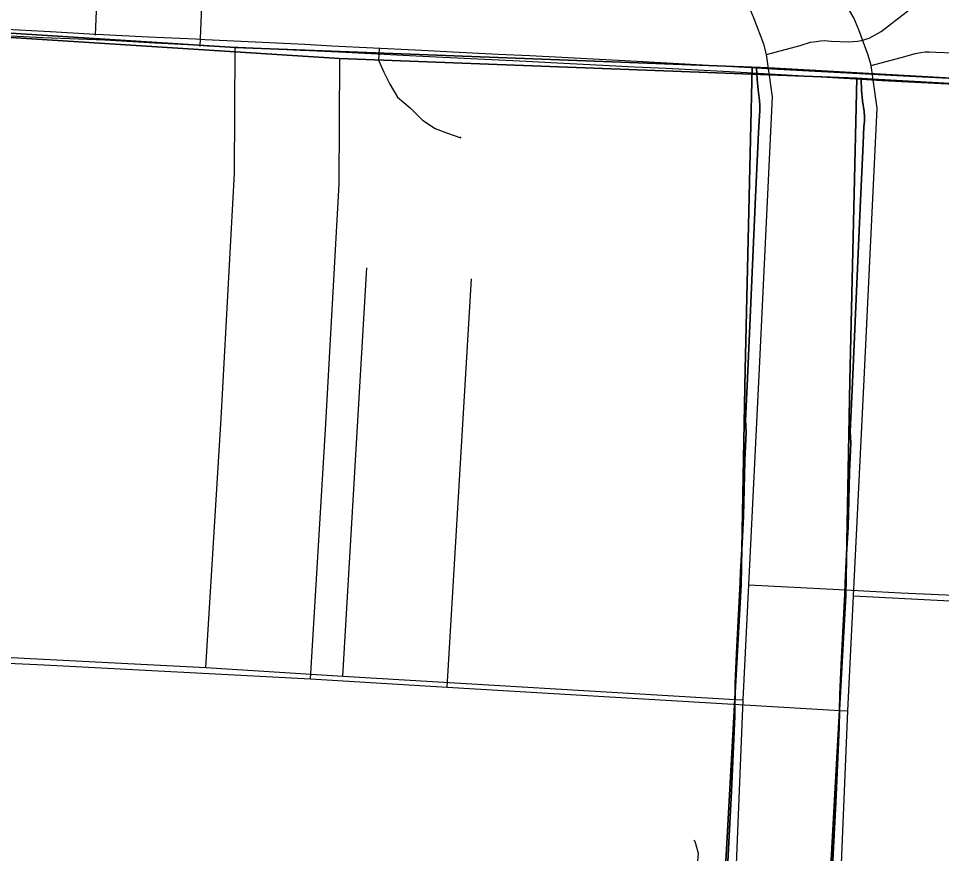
# Model space of a CAD drawing. Extents: x -38.2 to 41.9, y -4 to 24.9.
# Drawn here: x 5.806 to 6.57, y 15.71 to 16.4 of the extents above; entities that cross this region are included whole.
import ezdxf

# ---------------------------------------------------------------- set-up
doc = ezdxf.new("R2010")
doc.units = 0
for name, color, linetype in [('Default', 7, 'Continuous'), ('GM_X_City_Street', 7, 'Continuous'), ('GM_X_County_Road', 7, 'Continuous'), ('GM_X_Interchange_Ramps', 7, 'Continuous'), ('GM_X_Interstate_Location', 7, 'Continuous'), ('GM_X_Minor_River', 7, 'Continuous'), ('GM_X_State_Location', 7, 'Continuous'), ('GM_X_Township_Road', 7, 'Continuous'), ('GM_X_Township_Road_Text', 7, 'Continuous'), ('SH_Cut_Line', 7, 'Continuous')]:
    doc.layers.add(name, color=color, linetype=linetype)

msp = doc.modelspace()

# ---------------------------------------------------------------- linework, layer by layer
at = {"layer": 'Default'}
msp.add_lwpolyline([(6.37328, 15.33003), (6.39574, 15.76105), (6.39855, 15.82328), (6.39884, 15.85067), (6.40034, 15.88074), (6.40166, 15.90734), (6.40299, 15.93387), (6.40343, 15.94274), (6.4046, 15.96617), (6.40578, 15.98884), (6.40645, 16.01108), (6.40698, 16.03472), (6.40797, 16.05845), (6.40746, 16.06795), (6.40906, 16.10254), (6.41574, 16.25298), (6.41825, 16.30609), (6.41891, 16.32029), (6.41928, 16.32441), (6.41934, 16.32855), (6.41911, 16.33268), (6.41781, 16.34149), (6.41695, 16.35035), (6.41653, 16.35924), (6.30763, 16.36553), (6.28154, 16.36684), (6.25546, 16.36814), (6.22916, 16.36946), (6.20304, 16.37076), (6.16533, 16.37265), (6.1343, 16.37421), (6.06529, 16.37766), (6.04299, 16.37878), (5.99041, 16.38141), (5.96051, 16.38283), (5.95268, 16.3832), (5.91385, 16.38505), (5.87616, 16.38685), (5.86854, 16.38721), (5.86486, 16.38742), (5.83286, 16.38925), (5.83258, 16.38927), (5.79127, 16.39162)], dxfattribs=at)
at = {"layer": 'GM_X_City_Street'}
msp.add_line((6.07435, 15.85655), (6.0943, 16.19424), dxfattribs=at)
for points in [[(5.96126, 15.86357), (5.97374, 16.06958), (5.98487, 16.2725), (5.98553, 16.37587)], [(6.36351, 14.8901), (6.37687, 15.18542), (6.38379, 15.34502), (6.38917, 15.45456), (6.39357, 15.54443), (6.40557, 15.83687), (6.41015, 15.93202), (6.41898, 16.11095), (6.42979, 16.33553), (6.42654, 16.35896)], [(5.17015, 15.9002), (5.33743, 15.89492), (5.50283, 15.88663), (5.56161, 15.88325), (5.74096, 15.87496), (5.96126, 15.86357), (6.07435, 15.85655), (6.39886, 15.83717), (6.40557, 15.83687)]]:
    msp.add_lwpolyline(points, dxfattribs=at)
at = {"layer": 'GM_X_County_Road'}
for points in [[(6.42654, 16.35896), (6.42489, 16.37077), (6.42249, 16.37924), (6.41466, 16.40018), (6.4105, 16.41009), (6.39882, 16.43011), (6.39371, 16.43904), (6.36406, 16.48709), (6.35554, 16.49992)], [(6.45975, 15.32084), (6.48222, 15.75186), (6.48502, 15.81409), (6.48531, 15.84148), (6.48681, 15.87155), (6.48814, 15.89815), (6.48947, 15.92468), (6.48991, 15.93355), (6.49108, 15.95698), (6.49225, 15.97965), (6.49293, 16.00189), (6.49345, 16.02553), (6.49445, 16.04926), (6.49394, 16.05876), (6.49554, 16.09336), (6.50222, 16.24379), (6.50472, 16.2969), (6.50539, 16.3111), (6.50576, 16.31522), (6.50582, 16.31936), (6.50558, 16.32349), (6.50429, 16.3323), (6.50343, 16.34116), (6.50301, 16.35005), (6.39411, 16.35634), (6.36802, 16.35765), (6.34193, 16.35895), (6.31563, 16.36027), (6.28952, 16.36158), (6.25181, 16.36346), (6.22077, 16.36502), (6.15177, 16.36847), (6.12947, 16.36959), (6.07689, 16.37222), (6.04699, 16.37364), (6.03916, 16.37402), (6.00033, 16.37586), (5.96264, 16.37766), (5.95502, 16.37802), (5.95134, 16.37823), (5.91934, 16.38006), (5.91905, 16.38008), (5.87775, 16.38243), (5.87041, 16.38273), (5.82652, 16.38452), (5.7996, 16.38581)], [(6.66224, 16.34637), (6.54837, 16.35221), (6.43378, 16.3581), (6.41653, 16.35924), (6.41695, 16.35035), (6.41781, 16.34149), (6.41911, 16.33268), (6.41934, 16.32855), (6.41928, 16.32441), (6.41891, 16.32029), (6.41825, 16.30609), (6.41574, 16.25298), (6.40906, 16.10254), (6.40746, 16.06795), (6.40797, 16.05845), (6.40698, 16.03472), (6.40645, 16.01108), (6.40578, 15.98884), (6.4046, 15.96617), (6.40343, 15.94274), (6.40299, 15.93387), (6.40166, 15.90734), (6.40034, 15.88074), (6.39884, 15.85067), (6.39855, 15.82328), (6.39574, 15.76105), (6.37328, 15.33003)], [(6.63485, 16.34302), (6.52026, 16.34891), (6.50301, 16.35005), (6.50343, 16.34116), (6.50429, 16.3323), (6.50558, 16.32349), (6.50582, 16.31936), (6.50576, 16.31522), (6.50539, 16.3111), (6.50472, 16.2969), (6.50222, 16.24379), (6.49554, 16.09336), (6.49394, 16.05876), (6.49445, 16.04926), (6.49345, 16.02553), (6.49293, 16.00189), (6.49225, 15.97965), (6.49108, 15.95698), (6.48991, 15.93355), (6.48947, 15.92468), (6.48814, 15.89815), (6.48681, 15.87155), (6.48531, 15.84148), (6.48502, 15.81409), (6.48222, 15.75186), (6.45975, 15.32084)]]:
    msp.add_lwpolyline(points, dxfattribs=at)
at = {"layer": 'GM_X_Interchange_Ramps'}
for points in [[(5.68741, 16.39544), (5.98531, 16.37641), (6.41299, 16.36022), (6.42632, 16.3595), (7.13357, 16.31975), (7.34417, 16.31068), (7.5793, 16.29614), (7.69014, 16.28944), (7.96963, 16.27524), (8.9, 16.22718), (8.9, 17.70631), (8.9, 17.90934), (8.9, 20.9), (5.12429, 20.9)], [(5.77389, 16.38625), (6.07178, 16.36722), (6.49947, 16.35103), (6.5128, 16.35031), (7.22005, 16.31056), (7.43065, 16.30149), (7.66578, 16.28695), (7.77662, 16.28025), (8.0561, 16.26605), (8.9, 16.22246), (8.9, 20.9), (5.21137, 20.9)], [(2.1, 14.1), (6.31263, 14.1), (6.31637, 14.18486), (6.3196, 14.2542), (6.3207, 14.26541), (6.32195, 14.28062), (6.32203, 14.28685), (6.32392, 14.34514), (6.3402, 14.63628), (6.35344, 14.89118), (6.36482, 15.18551), (6.37437, 15.34158), (6.37461, 15.34849), (6.3792, 15.45476), (6.38239, 15.54394), (6.39864, 15.83771), (6.4038, 15.93228), (6.40722, 16.11005), (6.41299, 16.36022), (5.98531, 16.37641), (5.68741, 16.39544)], [(2.1, 14.1), (6.39951, 14.1), (6.40285, 14.17567), (6.40608, 14.24501), (6.40718, 14.25622), (6.40843, 14.27143), (6.40851, 14.27766), (6.4104, 14.33595), (6.42668, 14.62709), (6.43992, 14.88199), (6.4513, 15.17632), (6.46084, 15.33239), (6.46109, 15.3393), (6.46568, 15.44557), (6.46887, 15.53476), (6.48511, 15.82852), (6.49028, 15.92309), (6.49369, 16.10086), (6.49947, 16.35103), (6.07178, 16.36722), (5.77389, 16.38625)], [(7.13357, 16.31975), (6.42632, 16.3595), (6.41299, 16.36022), (6.40722, 16.11005), (6.4038, 15.93228), (6.39864, 15.83771), (6.38239, 15.54394), (6.3792, 15.45476), (6.37461, 15.34849), (6.37437, 15.34158), (6.36482, 15.18551), (6.35344, 14.89118), (6.3402, 14.63628), (6.32392, 14.34514), (6.32203, 14.28685), (6.32195, 14.28062), (6.3207, 14.26541), (6.3196, 14.2542), (6.31637, 14.18486), (6.31263, 14.1), (8.89843, 14.1)], [(7.22005, 16.31056), (6.5128, 16.35031), (6.49947, 16.35103), (6.49369, 16.10086), (6.49028, 15.92309), (6.48511, 15.82852), (6.46887, 15.53476), (6.46568, 15.44557), (6.46109, 15.3393), (6.46084, 15.33239), (6.4513, 15.17632), (6.43992, 14.88199), (6.42668, 14.62709), (6.4104, 14.33595), (6.40851, 14.27766), (6.40843, 14.27143), (6.40718, 14.25622), (6.40608, 14.24501), (6.40285, 14.17567), (6.39951, 14.1), (8.9, 14.1)]]:
    msp.add_lwpolyline(points, dxfattribs=at)
at = {"layer": 'GM_X_Interstate_Location'}
msp.add_line((6.16083, 15.84736), (6.18078, 16.18505), dxfattribs=at)
for points in [[(6.04774, 15.85438), (6.06022, 16.06039), (6.07135, 16.26331), (6.072, 16.36668)], [(6.44998, 14.88091), (6.46334, 15.17623), (6.47027, 15.33583), (6.47565, 15.44537), (6.48005, 15.53524), (6.49204, 15.82768), (6.49663, 15.92283), (6.50545, 16.10176), (6.51627, 16.32634), (6.51302, 16.34977)], [(5.25662, 15.89101), (5.42391, 15.88573), (5.58931, 15.87744), (5.64809, 15.87406), (5.82743, 15.86577), (6.04774, 15.85438), (6.16083, 15.84736), (6.48533, 15.82798), (6.49204, 15.82768)]]:
    msp.add_lwpolyline(points, dxfattribs=at)
at = {"layer": 'GM_X_Minor_River'}
for points in [[(6.10456, 16.37555), (6.10389, 16.36586), (6.10837, 16.35596), (6.11324, 16.34606), (6.11961, 16.33539), (6.13016, 16.32659), (6.14032, 16.31627), (6.15087, 16.30937), (6.16107, 16.30551), (6.17202, 16.30164), (6.17127, 16.3024)], [(6.48487, 15.51033), (6.46471, 15.51704), (6.45681, 15.52658), (6.44741, 15.53614), (6.43914, 15.54644), (6.43049, 15.55636), (6.42185, 15.56667), (6.41774, 15.57695), (6.41024, 15.58952), (6.40651, 15.59979), (6.40469, 15.61271), (6.40368, 15.63359), (6.40184, 15.64423), (6.39206, 15.65455), (6.38078, 15.66715), (6.37175, 15.6767), (6.36728, 15.69001), (6.36772, 15.70026), (6.36853, 15.70974), (6.36593, 15.71963), (6.36481, 15.72077)]]:
    msp.add_lwpolyline(points, dxfattribs=at)
at = {"layer": 'GM_X_State_Location'}
for points in [[(5.95653, 16.37732), (5.96086, 16.48406), (5.9657, 16.60317), (5.96832, 16.6676)], [(6.51137, 16.36158), (6.53918, 16.36894), (6.5476, 16.37154), (6.55255, 16.3723), (6.55592, 16.37278), (6.55933, 16.37294), (6.56474, 16.37259), (6.57944, 16.37204)], [(6.49663, 15.92283), (6.57128, 15.91898), (6.62246, 15.91629), (6.67862, 15.91369), (6.72663, 15.91162), (6.82428, 15.90699)]]:
    msp.add_lwpolyline(points, dxfattribs=at)
at = {"layer": 'GM_X_Township_Road'}
for points in [[(5.87005, 16.38651), (5.87438, 16.49325), (5.87922, 16.61236), (5.88184, 16.67679)], [(6.42489, 16.37077), (6.4527, 16.37813), (6.46112, 16.38073), (6.46608, 16.38149), (6.46944, 16.38196), (6.47285, 16.38213), (6.47827, 16.38178), (6.49296, 16.38122), (6.50002, 16.38163), (6.50349, 16.38228), (6.50689, 16.38323), (6.5096, 16.38421), (6.51468, 16.38683), (6.51962, 16.38971), (6.56089, 16.42201), (6.57341, 16.42874)], [(6.41015, 15.93202), (6.4848, 15.92817), (6.53599, 15.92547), (6.59215, 15.92288), (6.64015, 15.92081), (6.7378, 15.91617)]]:
    msp.add_lwpolyline(points, dxfattribs=at)
at = {"layer": 'GM_X_Township_Road_Text'}
msp.add_lwpolyline([(6.51302, 16.34977), (6.51137, 16.36158), (6.50897, 16.37005), (6.50114, 16.39099), (6.49698, 16.4009), (6.4853, 16.42093), (6.48019, 16.42985), (6.45054, 16.4779), (6.44202, 16.49073)], dxfattribs=at)
at = {"layer": 'SH_Cut_Line'}
for points in [[(5.68741, 16.39544), (5.98531, 16.37641), (6.41299, 16.36022), (6.42632, 16.3595), (7.13357, 16.31975), (7.34417, 16.31068), (7.5793, 16.29614), (7.69014, 16.28944), (7.96963, 16.27524), (8.9, 16.22718), (8.9, 17.70631), (8.9, 17.90934), (8.9, 20.9), (2.11034, 20.9)], [(2.1, 14.1), (8.9, 14.1), (8.9, 16.22718), (7.96963, 16.27524), (7.69014, 16.28944), (7.5793, 16.29614), (7.34417, 16.31068), (7.13357, 16.31975), (6.42632, 16.3595), (6.41299, 16.36022), (5.98531, 16.37641), (5.68741, 16.39544)]]:
    msp.add_lwpolyline(points, dxfattribs=at)

doc.saveas('drawing.dxf')
